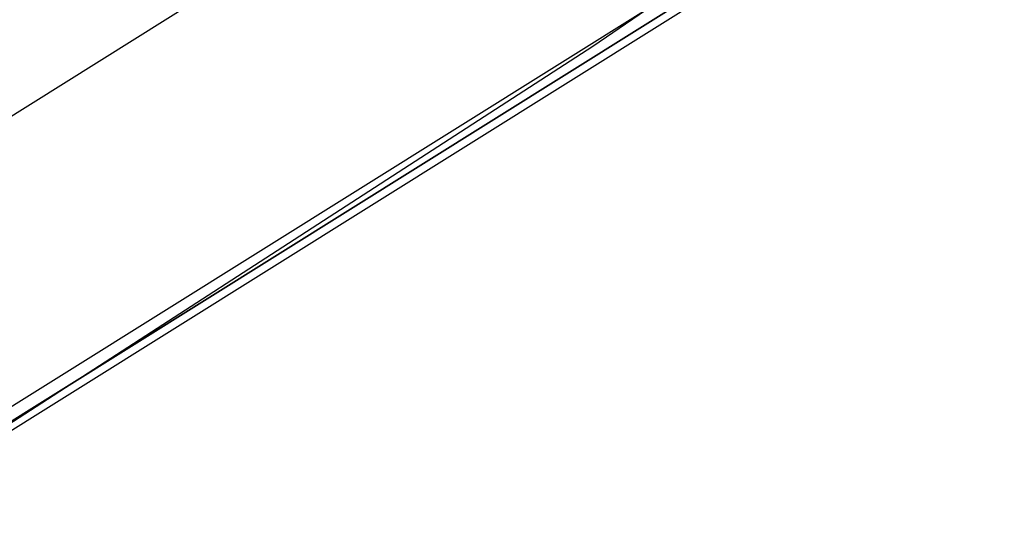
# Model space of a CAD drawing. Header units: feet. Extents: x -79 to 198, y -22 to 181.
# Tile 377 of 656: x 111.35 to 113.75, y 29.39 to 30.62. Entities that reach past the tile are written whole.
import ezdxf

# ---------------------------------------------------------------- set-up
doc = ezdxf.new("R2010")
doc.units = ezdxf.units.FT
doc.layers.add('A-LINEA', color=7, linetype='CONTINUOUS')

msp = doc.modelspace()

# ---------------------------------------------------------------- linework, layer by layer
at = {"layer": 'A-LINEA'}
msp.add_line((109.8133, 29.4311), (112.9467, 31.3911), dxfattribs=at)
msp.add_line((109.8133, 29.4311), (112.9467, 31.3911), dxfattribs=at)
for points in [[(103.4533, 25.1244), (105.36, 26.1111), (107.24, 27.1511), (109.1067, 28.2444), (110.9333, 29.3778), (112.7467, 30.5511), (114.52, 31.7644), (116.2667, 33.0311), (117.9733, 34.3244), (119.6533, 35.6711), (121.3067, 37.0578)], [(103.4533, 25.1244), (105.36, 26.1111), (107.24, 27.1511), (109.1067, 28.2444), (110.9333, 29.3778), (112.7467, 30.5511), (114.52, 31.7644), (116.2667, 33.0311), (117.9733, 34.3244), (119.6533, 35.6711), (121.3067, 37.0578)], [(110.04, 28.8311), (113.3867, 30.9244), (113.3867, 30.9378), (113.3733, 30.9511), (110.0267, 28.8578), (110.0267, 28.8444), (110.04, 28.8311)], [(110.04, 28.8311), (113.3867, 30.9244), (113.3867, 30.9378), (113.3733, 30.9511), (110.0267, 28.8578), (110.0267, 28.8444), (110.04, 28.8311)], [(110.0533, 28.8178), (113.4, 30.9111), (113.3867, 30.9244), (110.04, 28.8311), (110.0533, 28.8178)], [(110.0533, 28.8178), (113.4, 30.9111), (113.3867, 30.9244), (110.04, 28.8311), (110.0533, 28.8178)]]:
    msp.add_lwpolyline(points, dxfattribs=at)

doc.saveas('drawing.dxf')
